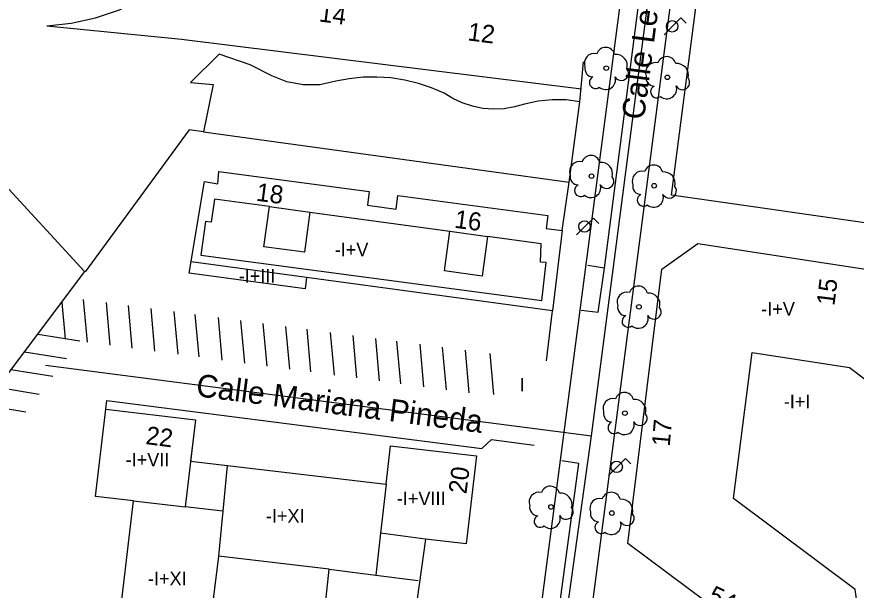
# Model space of a CAD drawing. Extents: x 282771 to 285132, y 4823109 to 4825496.
# Drawn here: x 283265.6 to 283358.7, y 4824133.2 to 4824196.7 of the extents above; entities that cross this region are included whole.
import ezdxf

# ---------------------------------------------------------------- set-up
doc = ezdxf.new("R2010")
doc.units = 0
for name, color, linetype in [('ACERA-BORDILLO', 7, 'Continuous'), ('ACERA-INTERIOR', 7, 'Continuous'), ('APARCAMIENTO', 7, 'Continuous'), ('ARBOL', 7, 'Continuous'), ('CALLE-EJE', 7, 'Continuous'), ('CALLE-TEXTO', 7, 'Continuous'), ('EDIFICIO', 7, 'Continuous'), ('FAROLA', 7, 'Continuous'), ('INTERIOR-EDIFICIO', 7, 'Continuous'), ('MEDIANERA', 7, 'Continuous'), ('NUM-PORTAL', 7, 'Continuous'), ('SENAL-VIARIA', 7, 'Continuous'), ('TXT-ALTURA-EDIFICIO', 7, 'Continuous'), ('ZONA-VERDE', 7, 'Continuous')]:
    doc.layers.add(name, color=color, linetype=linetype)

msp = doc.modelspace()

# ---------------------------------------------------------------- linework, layer by layer
at = {"layer": 'ACERA-BORDILLO'}
for points in [[(283078.643, 4824008.612), (283319.069, 4824095.76), (283319.594, 4824096.07), (283320.087, 4824096.453), (283320.536, 4824096.903), (283320.925, 4824097.412), (283321.311, 4824098.113), (283321.488, 4824098.554), (283321.652, 4824099.157), (283321.737, 4824099.761), (283322.432, 4824105.915), (283320.698, 4824108.207), (283338.175, 4824241.472)], [(283475.409, 4824152.055), (283330.856, 4824099.773), (283330.49, 4824099.638), (283330.093, 4824099.539), (283329.669, 4824099.482), (283329.225, 4824099.476), (283328.769, 4824099.524), (283328.312, 4824099.632), (283327.865, 4824099.8), (283327.439, 4824100.026), (283327.047, 4824100.305), (283326.696, 4824100.63), (283326.395, 4824100.99), (283326.147, 4824101.376), (283325.955, 4824101.776), (283325.815, 4824102.181), (283325.726, 4824102.58), (283325.683, 4824102.968), (283342.442, 4824231.579)]]:
    msp.add_lwpolyline(points, dxfattribs=at)
at = {"layer": 'ACERA-INTERIOR'}
msp.add_line((283328.018, 4824187.337), (283328.422, 4824191.77), dxfattribs=at)
for points in [[(283362.954, 4824173.446), (283338.166, 4824176.976), (283345.358, 4824232.244)], [(283268.933, 4824195.745), (283271.623, 4824196.028), (283274.317, 4824196.619), (283276.961, 4824197.52), (283279.502, 4824198.724), (283281.888, 4824200.21), (283284.077, 4824201.946), (283286.031, 4824203.892), (283288.327, 4824206.752)], [(283268.933, 4824195.745), (283283.864, 4824194.274), (283328.212, 4824188.782)], [(283286.296, 4824184.022), (283284.705, 4824184.239), (283273.157, 4824168.512)], [(283326.056, 4824173.062), (283326.826, 4824178.442)], [(283324.306, 4824158.643), (283324.966, 4824164.163)], [(283275.447, 4824153.273), (283275.563, 4824154.257), (283317.138, 4824148.925), (283318.218, 4824149.911), (283322.933, 4824149.298)]]:
    msp.add_lwpolyline(points, dxfattribs=at)
at = {"layer": 'APARCAMIENTO'}
for points in [[(283270.975, 4824161.081), (283270.618, 4824165.082)], [(283273.425, 4824160.71), (283273.003, 4824165.426)], [(283275.952, 4824160.374), (283275.531, 4824165.09)], [(283278.389, 4824160.049), (283277.968, 4824164.766)], [(283280.908, 4824159.714), (283280.486, 4824164.43)], [(283283.474, 4824159.373), (283283.052, 4824164.089)], [(283285.803, 4824159.063), (283285.382, 4824163.779)], [(283288.356, 4824158.723), (283287.935, 4824163.439)], [(283290.858, 4824158.39), (283290.436, 4824163.107)], [(283293.342, 4824158.06), (283292.921, 4824162.776)], [(283295.848, 4824157.727), (283295.427, 4824162.443)], [(283298.196, 4824157.416), (283297.774, 4824162.131)], [(283272.583, 4824160.822), (283267.937, 4824161.572)], [(283300.808, 4824157.069), (283300.386, 4824161.785)], [(283303.288, 4824156.74), (283302.866, 4824161.456)], [(283305.814, 4824156.405), (283305.392, 4824161.121)], [(283308.15, 4824156.095), (283307.728, 4824160.811)], [(283310.732, 4824155.753), (283310.31, 4824160.469)], [(283271.089, 4824158.865), (283266.442, 4824159.615)], [(283313.217, 4824155.424), (283312.795, 4824160.14)], [(283315.748, 4824155.088), (283315.327, 4824159.804)], [(283318.466, 4824154.923), (283318.062, 4824159.441)], [(283269.578, 4824156.887), (283264.931, 4824157.637)], [(283268.078, 4824154.924), (283263.431, 4824155.674)], [(283266.581, 4824152.964), (283261.934, 4824153.714)]]:
    msp.add_lwpolyline(points, dxfattribs=at)
at = {"layer": 'ARBOL'}
for centre in [(283330.941, 4824191.06), (283337.722, 4824190.039), (283329.308, 4824179.092), (283336.251, 4824178.03), (283334.566, 4824164.622), (283333.011, 4824152.839), (283324.815, 4824142.455), (283331.56, 4824141.776)]:
    msp.add_circle(centre, 0.255, dxfattribs=at)
for centre, radius, start, end in [((283330.871, 4824192.32), 1.038, 15.64228, 161.38435), ((283329.611, 4824191.59), 1.097, 75.4318, 200.55608), ((283332.001, 4824191.32), 1.272, 345.03273, 95.79925), ((283337.652, 4824191.299), 1.038, 15.64228, 161.38435), ((283329.501, 4824191.02), 0.935, 168.59898, 268.13236), ((283332.611, 4824190.49), 0.797, 208.96246, 38.99103), ((283336.392, 4824190.569), 1.097, 75.4318, 200.55608), ((283338.782, 4824190.299), 1.272, 345.03273, 95.79925), ((283329.741, 4824189.47), 0.672, 113.73672, 309.4725), ((283330.881, 4824189.77), 1.086, 228.95447, 17.92796), ((283336.282, 4824189.999), 0.935, 168.59898, 268.13236), ((283336.522, 4824188.449), 0.672, 113.73672, 309.4725), ((283337.662, 4824188.749), 1.086, 228.95447, 17.92796), ((283339.392, 4824189.469), 0.797, 208.96246, 38.99103), ((283327.978, 4824179.622), 1.097, 75.4318, 200.55608), ((283329.238, 4824180.352), 1.038, 15.64228, 161.38435), ((283330.368, 4824179.352), 1.272, 345.03273, 95.79925), ((283336.181, 4824179.29), 1.038, 15.64228, 161.38435), ((283327.868, 4824179.052), 0.935, 168.59898, 268.13236), ((283330.978, 4824178.522), 0.797, 208.96246, 38.99103), ((283334.921, 4824178.56), 1.097, 75.4318, 200.55608), ((283337.311, 4824178.29), 1.272, 345.03273, 95.79925), ((283328.108, 4824177.502), 0.672, 113.73672, 309.4725), ((283329.248, 4824177.802), 1.086, 228.95447, 17.92796), ((283334.811, 4824177.99), 0.935, 168.59898, 268.13236), ((283337.921, 4824177.46), 0.797, 208.96246, 38.99103), ((283335.051, 4824176.44), 0.672, 113.73672, 309.4725), ((283336.191, 4824176.74), 1.086, 228.95447, 17.92796), ((283334.496, 4824165.882), 1.038, 15.64228, 161.38435), ((283333.236, 4824165.152), 1.097, 75.4318, 200.55608), ((283335.626, 4824164.882), 1.272, 345.03273, 95.79925), ((283333.126, 4824164.582), 0.935, 168.59898, 268.13236), ((283336.236, 4824164.052), 0.797, 208.96246, 38.99103), ((283333.366, 4824163.032), 0.672, 113.73672, 309.4725), ((283334.506, 4824163.332), 1.086, 228.95447, 17.92796), ((283332.941, 4824154.099), 1.038, 15.64228, 161.38435), ((283331.681, 4824153.369), 1.097, 75.4318, 200.55608), ((283334.071, 4824153.099), 1.272, 345.03273, 95.79925), ((283331.571, 4824152.799), 0.935, 168.59898, 268.13236), ((283334.681, 4824152.269), 0.797, 208.96246, 38.99103), ((283331.811, 4824151.249), 0.672, 113.73672, 309.4725), ((283332.951, 4824151.549), 1.086, 228.95447, 17.92796), ((283324.745, 4824143.715), 1.038, 15.64228, 161.38435), ((283323.485, 4824142.985), 1.097, 75.4318, 200.55608), ((283325.875, 4824142.715), 1.272, 345.03273, 95.79925), ((283331.49, 4824143.036), 1.038, 15.64228, 161.38435), ((283323.375, 4824142.415), 0.935, 168.59898, 268.13236), ((283330.23, 4824142.306), 1.097, 75.4318, 200.55608), ((283332.62, 4824142.036), 1.272, 345.03273, 95.79925), ((283326.485, 4824141.885), 0.797, 208.96246, 38.99103), ((283330.12, 4824141.736), 0.935, 168.59898, 268.13236), ((283333.23, 4824141.206), 0.797, 208.96246, 38.99103), ((283323.615, 4824140.865), 0.672, 113.73672, 309.4725), ((283324.755, 4824141.165), 1.086, 228.95447, 17.92796), ((283330.36, 4824140.186), 0.672, 113.73672, 309.4725), ((283331.5, 4824140.486), 1.086, 228.95447, 17.92796)]:
    msp.add_arc(centre, radius, start, end, dxfattribs=at)
at = {"layer": 'CALLE-EJE'}
for points in [[(283329.316, 4824150.323), (283340.576, 4824236.882)], [(283268.787, 4824158.143), (283329.316, 4824150.323)], [(283320.446, 4824086.683), (283329.316, 4824150.323)]]:
    msp.add_lwpolyline(points, dxfattribs=at)
at = {"layer": 'EDIFICIO'}
for points in [[(283326.056, 4824173.062), (283324.966, 4824164.163), (283297.716, 4824167.872), (283297.556, 4824166.612), (283284.696, 4824168.352), (283286.386, 4824178.492), (283287.896, 4824178.242), (283287.996, 4824179.622), (283304.656, 4824177.382), (283304.456, 4824175.872), (283307.636, 4824175.442), (283307.846, 4824176.952), (283324.466, 4824174.722), (283324.266, 4824173.282), (283326.056, 4824173.062)], [(283376.589, 4824157.561), (283371.093, 4824120.69), (283361.679, 4824117.268), (283333.328, 4824138.407), (283337.12, 4824168.802), (283341.086, 4824171.617), (283362.343, 4824168.368), (283376.589, 4824157.561)], [(283309.046, 4824125.653), (283299.306, 4824126.833), (283300.226, 4824135.563), (283287.946, 4824137.013), (283286.276, 4824123.643), (283281.736, 4824124.203), (283280.127, 4824111.193), (283270.267, 4824112.403), (283271.387, 4824121.573), (283267.167, 4824122.083), (283268.317, 4824131.673), (283277.037, 4824130.623), (283278.537, 4824143.113), (283274.307, 4824143.613), (283275.447, 4824153.273), (283285.406, 4824152.093), (283284.866, 4824147.533), (283306.536, 4824144.963), (283307.036, 4824149.223), (283316.556, 4824148.103), (283315.406, 4824138.363), (283310.896, 4824138.893), (283309.046, 4824125.653)]]:
    msp.add_lwpolyline(points, dxfattribs=at)
at = {"layer": 'FAROLA'}
for p, q in [((283339.223, 4824196.623), (283338.283, 4824195.693)), ((283339.813, 4824196.033), (283339.223, 4824196.623)), ((283338.283, 4824195.693), (283337.353, 4824194.753)), ((283329.512, 4824174.45), (283328.572, 4824173.52)), ((283330.102, 4824173.86), (283329.512, 4824174.45)), ((283328.572, 4824173.52), (283327.642, 4824172.58)), ((283333.075, 4824147.82), (283332.135, 4824146.89)), ((283333.665, 4824147.23), (283333.075, 4824147.82)), ((283332.135, 4824146.89), (283331.205, 4824145.95))]:
    msp.add_line(p, q, dxfattribs=at)
for centre in [(283338.243, 4824195.693), (283328.532, 4824173.52), (283332.095, 4824146.89)]:
    msp.add_circle(centre, 0.637, dxfattribs=at)
at = {"layer": 'INTERIOR-EDIFICIO'}
for points in [[(283362.117, 4824134.791), (283362.907, 4824133.717), (283362.564, 4824131.511), (283360.43, 4824130.743), (283358.736, 4824132.006), (283358.544, 4824133.326), (283345.048, 4824143.388), (283347.11, 4824159.568)], [(283347.11, 4824159.568), (283357.917, 4824157.917), (283364.848, 4824152.658), (283362.117, 4824134.791)]]:
    msp.add_lwpolyline(points, dxfattribs=at)
at = {"layer": 'MEDIANERA'}
for points in [[(283293.606, 4824175.719), (283287.496, 4824176.552), (283287.146, 4824173.982), (283286.496, 4824174.072), (283286.006, 4824170.332), (283323.796, 4824165.303), (283324.296, 4824169.542), (283323.636, 4824169.582), (283323.716, 4824171.612), (283317.786, 4824172.421)], [(283298.086, 4824175.108), (283297.476, 4824170.662), (283292.996, 4824171.282), (283293.606, 4824175.719)], [(283293.606, 4824175.719), (283298.086, 4824175.108)], [(283298.086, 4824175.108), (283313.596, 4824172.993)], [(283317.786, 4824172.421), (283317.186, 4824168.022), (283313.006, 4824168.592), (283313.596, 4824172.993)], [(283313.596, 4824172.993), (283317.786, 4824172.421)], [(283297.716, 4824167.872), (283284.906, 4824169.612)], [(283285.406, 4824152.093), (283284.247, 4824142.455)], [(283288.926, 4824147.043), (283288.431, 4824141.972)], [(283306.536, 4824144.963), (283305.929, 4824139.553)], [(283278.537, 4824143.113), (283284.247, 4824142.455)], [(283288.431, 4824141.972), (283284.247, 4824142.455)], [(283288.431, 4824141.972), (283287.946, 4824137.013)], [(283305.929, 4824139.553), (283305.407, 4824134.907)], [(283310.896, 4824138.893), (283305.929, 4824139.552)], [(283300.226, 4824135.563), (283305.407, 4824134.907)], [(283305.407, 4824134.907), (283310.096, 4824134.313)]]:
    msp.add_lwpolyline(points, dxfattribs=at)
at = {"layer": 'SENAL-VIARIA'}
for points in [[(283330.742, 4824168.905), (283340.346, 4824243.138)], [(283328.156, 4824164.248), (283330.037, 4824164.013), (283330.742, 4824168.905), (283328.908, 4824169.187)], [(283323.994, 4824118.309), (283327.911, 4824147.269), (283326.031, 4824147.551)]]:
    msp.add_lwpolyline(points, dxfattribs=at)
at = {"layer": 'ZONA-VERDE'}
for p, q in [((283253.874, 4824189.434), (283273.103, 4824168.518)), ((283273.103, 4824168.518), (283264.649, 4824157.28)), ((283273.103, 4824168.518), (283273.103, 4824168.518)), ((283273.103, 4824168.518), (283273.103, 4824168.518)), ((283273.103, 4824168.518), (283273.103, 4824168.518))]:
    msp.add_line(p, q, dxfattribs=at)
msp.add_lwpolyline([(283326.826, 4824178.442), (283328.018, 4824187.337), (283326.484, 4824187.533), (283324.928, 4824187.554), (283323.38, 4824187.399), (283321.869, 4824187.071), (283320.776, 4824186.755), (283319.63, 4824186.565), (283318.453, 4824186.512), (283317.27, 4824186.601), (283316.105, 4824186.832), (283314.985, 4824187.198), (283313.932, 4824187.687), (283312.963, 4824188.283), (283311.567, 4824188.884), (283310.11, 4824189.371), (283308.606, 4824189.735), (283307.07, 4824189.971), (283305.521, 4824190.075), (283303.973, 4824190.046), (283302.445, 4824189.888), (283300.952, 4824189.605), (283299.184, 4824189.224), (283297.34, 4824189.197), (283295.527, 4824189.536), (283293.849, 4824190.211), (283291.464, 4824191.426), (283288.022, 4824192.622), (283284.856, 4824189.462), (283287.376, 4824189.252), (283286.296, 4824184.022), (283326.826, 4824178.442)], dxfattribs=at)

# ---------------------------------------------------------------- texts
at = {"layer": 'CALLE-TEXTO'}
for s, rotation, p in [('Calle Lealtad', 82.58846, (283335.121, 4824185.256)), ('Calle Mariana Pineda', 352.63872, (283285.377, 4824154.739))]:
    msp.add_text(s, height=2.5, rotation=rotation, dxfattribs=at).set_placement(p)
at = {"layer": 'NUM-PORTAL'}
for s, rotation, p in [('14', 352.63004, (283299.023, 4824196.242)), ('12', 352.63004, (283315.503, 4824194.148)), ('18', 352.63004, (283292.057, 4824176.382)), ('16', 352.63004, (283314.035, 4824173.388)), ('15', 82.78577, (283356.229, 4824164.679)), ('17', 84.80561, (283337.966, 4824149.089)), ('22', 352.63004, (283279.815, 4824149.428)), ('20', 82.63004, (283315.427, 4824143.831)), ('54', 334.13963, (283342.069, 4824132.019))]:
    msp.add_text(s, height=2, rotation=rotation, dxfattribs=at).set_placement(p)
at = {"layer": 'TXT-ALTURA-EDIFICIO'}
for s, rotation, p in [('-I+V', 0.00004, (283300.835, 4824170.212)), ('-I+III', 0.00004, (283290.192, 4824167.292)), ('-I+V', 0.0006, (283348.121, 4824163.638)), ('I', 0.00004, (283321.345, 4824155.243)), ('-I+I', 0.0006, (283350.624, 4824153.386)), ('-I+VII', 0.00004, (283277.658, 4824146.944)), ('-I+VIII', 0.00004, (283307.718, 4824142.653)), ('-I+XI', 0.00004, (283293.2, 4824140.717)), ('-I+XI', 0.00004, (283280.13, 4824133.772))]:
    msp.add_text(s, height=1.5, rotation=rotation, dxfattribs=at).set_placement(p)

doc.saveas('drawing.dxf')
